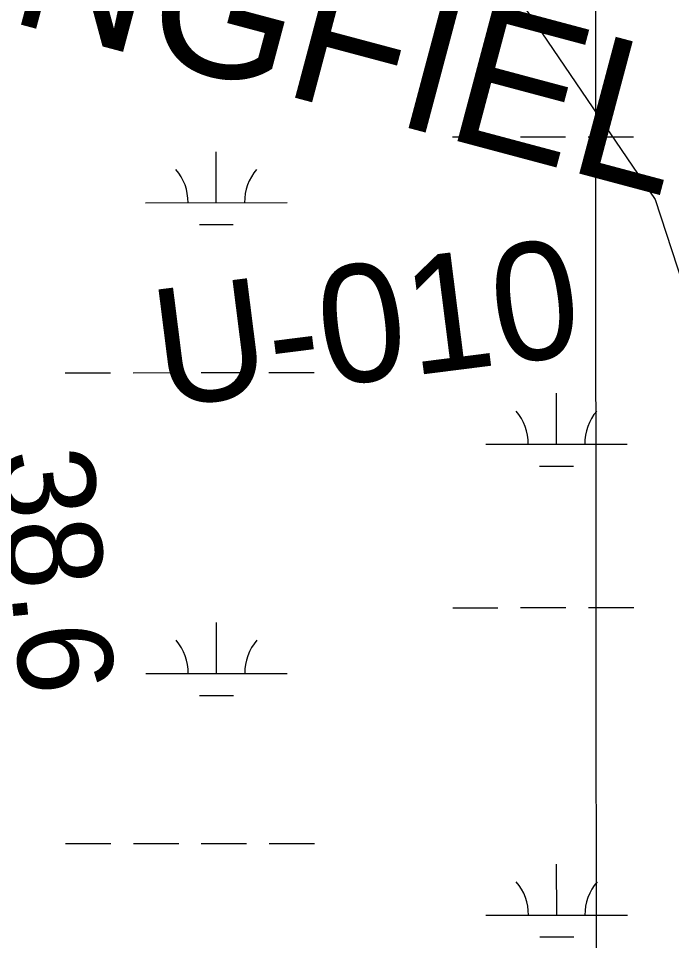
# Model space of a CAD drawing. Extents: x 3279314 to 3317160, y 734079 to 759431.
# Drawn here: x 3311903 to 3312365, y 745979 to 746631 of the extents above; entities that cross this region are included whole.
import ezdxf

# ---------------------------------------------------------------- set-up
doc = ezdxf.new("R2010")
doc.units = 0
for name, color, linetype in [('V-CHAN-NAID', 7, 'Continuous'), ('V-GRID-MAJR', 7, 'Continuous'), ('V-RIVR-RANG', 7, 'Continuous'), ('V-RIVR-RANG-IDEN', 7, 'Continuous'), ('V-TOPO-SHOR', 7, 'Continuous'), ('V-WETL-SWMP', 7, 'Continuous')]:
    doc.layers.add(name, color=color, linetype=linetype)

msp = doc.modelspace()

# ---------------------------------------------------------------- linework, layer by layer
at = {"layer": 'V-GRID-MAJR'}
msp.add_spline([(3312317.25, 739470.58), (3312311.96, 745531.33), (3312306.67, 751593.15), (3312301.38, 757655.01), (3312301.38, 757656.06)], degree=3, dxfattribs=at)
at = {"layer": 'V-TOPO-SHOR'}
msp.add_lwpolyline([(3311282.86, 748280.07), (3311374.45, 747890.28), (3311439.44, 747710.66), (3311574.08, 747527.63), (3311747.08, 747411.23), (3311977.98, 747011.85), (3312141.38, 746902.38), (3312208.78, 746715.14), (3312353.06, 746502.98), (3312497.54, 746061.91), (3312853.07, 745955.39), (3313252.2, 745439.62), (3313391.61, 745313.48), (3314012.02, 744455.22), (3314569.77, 743868.86), (3314781.28, 743697.01), (3314872.68, 743559.74), (3314937.06, 743540.1)], dxfattribs=at)
at = {"layer": 'V-WETL-SWMP'}
for p, q in [((3312209.81, 746547.2), (3312241.81, 746547.21)), ((3312257.81, 746547.22), (3312289.81, 746547.24)), ((3312305.81, 746547.24), (3312337.81, 746547.26)), ((3312042.77, 746500.68), (3312042.75, 746536.68)), ((3311992.77, 746500.66), (3312092.77, 746500.71)), ((3312030.78, 746485.24), (3312054.78, 746485.26)), ((3311935.99, 746380.56), (3311967.99, 746380.57)), ((3311983.99, 746380.58), (3312015.99, 746380.6)), ((3312031.99, 746380.6), (3312063.99, 746380.62)), ((3312079.99, 746380.63), (3312111.99, 746380.65)), ((3312283.33, 746329.99), (3312283.31, 746365.99)), ((3312233.33, 746329.97), (3312333.33, 746330.02)), ((3312271.34, 746314.55), (3312295.34, 746314.57)), ((3312209.98, 746214.52), (3312241.98, 746214.54)), ((3312257.98, 746214.55), (3312289.98, 746214.56)), ((3312305.98, 746214.57), (3312337.98, 746214.59)), ((3312042.94, 746168.01), (3312042.92, 746204.01)), ((3311992.94, 746167.98), (3312092.94, 746168.03)), ((3312030.95, 746152.57), (3312054.95, 746152.58)), ((3311936.16, 746047.88), (3311968.16, 746047.9)), ((3311984.16, 746047.91), (3312016.16, 746047.92)), ((3312032.16, 746047.93), (3312064.16, 746047.95)), ((3312080.16, 746047.95), (3312112.16, 746047.97)), ((3312283.5, 745997.32), (3312283.48, 746033.32)), ((3312233.5, 745997.29), (3312333.5, 745997.34)), ((3312271.51, 745981.88), (3312295.51, 745981.89))]:
    msp.add_line(p, q, dxfattribs=at)
for centre, start, end in [((3311987.53, 746501.13), 359.25735, 40.801), ((3312098.01, 746501.18), 139.25734, 180.801), ((3312228.09, 746330.44), 359.25735, 40.801), ((3312338.57, 746330.49), 139.25734, 180.801), ((3311987.7, 746168.45), 359.25735, 40.801), ((3312098.18, 746168.51), 139.25734, 180.801), ((3312228.26, 745997.76), 359.25735, 40.801), ((3312338.74, 745997.82), 139.25734, 180.801)]:
    msp.add_arc(centre, 35.25, start, end, dxfattribs=at)

# ---------------------------------------------------------------- texts
at = {"layer": 'V-CHAN-NAID'}
msp.add_text('SPRINGFIELD BEND (244.8)', height=100, rotation=345.0816, dxfattribs=at).set_placement((3311592.46, 746709.63))
at = {"layer": 'V-RIVR-RANG'}
msp.add_text('38.6', height=67, rotation=275.55833, dxfattribs=at).set_placement((3311888.01, 746324.48))
at = {"layer": 'V-RIVR-RANG-IDEN'}
msp.add_text('U-010', height=83, rotation=7.21388, dxfattribs=at).set_placement((3312003.83, 746355.96))

doc.saveas('drawing.dxf')
